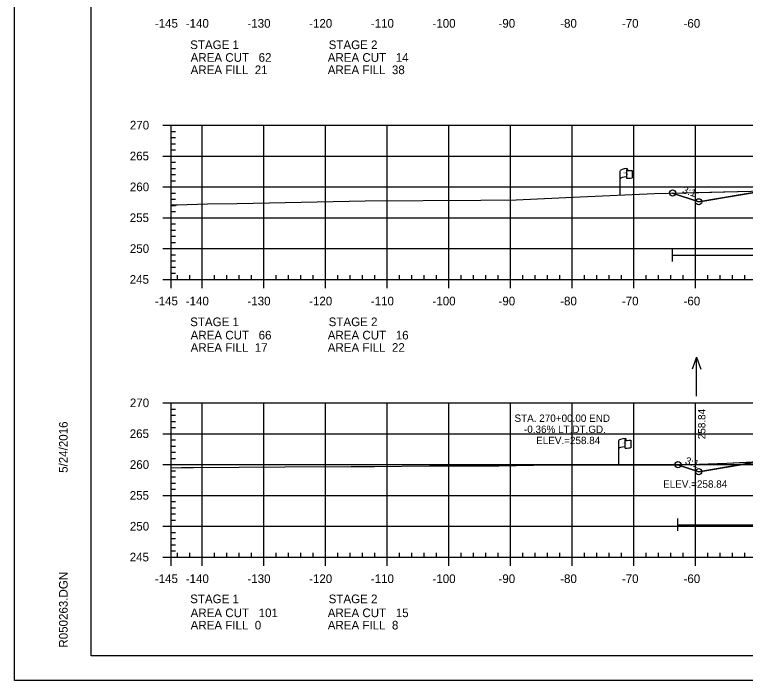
# Model space of a CAD drawing. Extents: x 1365647 to 1367999, y 387113 to 400173.
# Drawn here: x 1365723.7 to 1365842.2, y 395052.9 to 395160.8 of the extents above; entities that cross this region are included whole.
import ezdxf

# ---------------------------------------------------------------- set-up
doc = ezdxf.new("R2010")
doc.units = 0
for name, color, linetype in [('E_Existing ROW', 7, 'Continuous'), ('R_Axis', 7, 'Continuous'), ('R_Axis Annot', 7, 'Continuous'), ('R_Border', 7, 'Continuous'), ('R_Border Notes', 7, 'Continuous'), ('R_Contours', 7, 'Continuous'), ('R_Exist Surface', 7, 'Continuous'), ('R_Fin Surface', 7, 'Continuous'), ('R_Fin Surface Annot', 7, 'Continuous'), ('R_Grid', 7, 'Continuous'), ('R_No Plot', 7, 'Continuous'), ('R_Proposed Const Limits', 7, 'Continuous'), ('R_Water', 7, 'Continuous'), ('R_Water Annot', 7, 'Continuous')]:
    doc.layers.add(name, color=color, linetype=linetype)

msp = doc.modelspace()

# ---------------------------------------------------------------- linework, layer by layer
at = {"layer": 'E_Existing ROW'}
for p, q in [((1365821.88, 395131.55), (1365821.88, 395135.5)), ((1365822.87, 395135.6), (1365822.87, 395135.58)), ((1365822.87, 395135.58), (1365822.87, 395134.36)), ((1365823.04, 395135.75), (1365823.04, 395135.51)), ((1365823.81, 395135.56), (1365823.81, 395134.32)), ((1365821.63, 395087.82), (1365821.63, 395091.77)), ((1365822.62, 395091.86), (1365822.62, 395091.85)), ((1365822.62, 395091.85), (1365822.62, 395090.62)), ((1365822.79, 395092.02), (1365822.79, 395091.78)), ((1365823.56, 395091.82), (1365823.56, 395090.58))]:
    msp.add_line(p, q, dxfattribs=at)
for centre, radius, start, end in [((1365822.95, 395135.6), 0.078, 88.6458, 274.2828), ((1365822.96, 395135.75), 0.0783, 263.0712, 93.9564), ((1365822.95, 395134.36), 0.0783, 180, 273.9564), ((1365822.7, 395091.86), 0.078, 88.6458, 274.2828), ((1365822.71, 395092.02), 0.0783, 263.0712, 93.9564), ((1365822.7, 395090.62), 0.0783, 180, 273.9564)]:
    msp.add_arc(centre, radius, start, end, dxfattribs=at)
for centre, major_axis, ratio, start_param, end_param in [((1365823.46, 395135.55), (-1.58, -0.04), 0.19887, 5.030368, 6.283185), ((1365824.17, 395135.66), (-1.23, -0.13), 0.052933, 0.159456, 1.268315), ((1365823.46, 395134.23), (-1.58, -0.04), 0.19887, 5.083035, 6.194897), ((1365824.17, 395134.42), (-1.23, -0.13), 0.052933, 0.159456, 1.268315), ((1365823.21, 395091.81), (-1.58, -0.04), 0.19887, 5.030368, 6.283185), ((1365823.91, 395091.93), (-1.23, -0.13), 0.052933, 0.159456, 1.268315), ((1365823.2, 395090.49), (-1.58, -0.04), 0.19887, 5.083035, 6.194897), ((1365823.91, 395090.69), (-1.23, -0.13), 0.052933, 0.159456, 1.268315)]:
    msp.add_ellipse(centre, major_axis=major_axis, ratio=ratio, start_param=start_param, end_param=end_param, dxfattribs=at)
at = {"layer": 'R_Axis'}
for p, q in [((1365747.69, 395142.88), (1365749.09, 395142.88)), ((1365749.09, 395117.88), (1365749.09, 395142.88)), ((1365749.09, 395141.88), (1365749.79, 395141.88)), ((1365749.09, 395140.88), (1365749.79, 395140.88)), ((1365749.09, 395139.88), (1365749.79, 395139.88)), ((1365749.09, 395138.88), (1365749.79, 395138.88)), ((1365747.69, 395137.88), (1365749.09, 395137.88)), ((1365749.09, 395136.88), (1365749.79, 395136.88)), ((1365749.09, 395135.88), (1365749.79, 395135.88)), ((1365749.09, 395134.88), (1365749.79, 395134.88)), ((1365749.09, 395133.88), (1365749.79, 395133.88)), ((1365747.69, 395132.88), (1365749.09, 395132.88)), ((1365749.09, 395131.88), (1365749.79, 395131.88)), ((1365749.09, 395130.88), (1365749.79, 395130.88)), ((1365749.09, 395129.88), (1365749.79, 395129.88)), ((1365749.09, 395128.88), (1365749.79, 395128.88)), ((1365747.69, 395127.88), (1365749.09, 395127.88)), ((1365749.09, 395126.88), (1365749.79, 395126.88)), ((1365749.09, 395125.88), (1365749.79, 395125.88)), ((1365749.09, 395124.88), (1365749.79, 395124.88)), ((1365749.09, 395123.88), (1365749.79, 395123.88)), ((1365747.69, 395122.88), (1365749.09, 395122.88)), ((1365749.09, 395121.88), (1365749.79, 395121.88)), ((1365749.09, 395120.88), (1365749.79, 395120.88)), ((1365749.09, 395119.88), (1365749.79, 395119.88)), ((1365749.09, 395118.88), (1365749.79, 395118.88)), ((1365749.09, 395117.88), (1365749.09, 395118.58)), ((1365750.09, 395117.88), (1365750.09, 395118.58)), ((1365752.09, 395117.88), (1365752.09, 395118.58)), ((1365756.09, 395117.88), (1365756.09, 395118.58)), ((1365758.09, 395117.88), (1365758.09, 395118.58)), ((1365760.09, 395117.88), (1365760.09, 395118.58)), ((1365762.09, 395117.88), (1365762.09, 395118.58)), ((1365766.09, 395117.88), (1365766.09, 395118.58)), ((1365768.09, 395117.88), (1365768.09, 395118.58)), ((1365770.09, 395117.88), (1365770.09, 395118.58)), ((1365772.09, 395117.88), (1365772.09, 395118.58)), ((1365776.09, 395117.88), (1365776.09, 395118.58)), ((1365778.09, 395117.88), (1365778.09, 395118.58)), ((1365780.09, 395117.88), (1365780.09, 395118.58)), ((1365782.09, 395117.88), (1365782.09, 395118.58)), ((1365786.09, 395117.88), (1365786.09, 395118.58)), ((1365788.09, 395117.88), (1365788.09, 395118.58)), ((1365790.09, 395117.88), (1365790.09, 395118.58)), ((1365792.09, 395117.88), (1365792.09, 395118.58)), ((1365796.09, 395117.88), (1365796.09, 395118.58)), ((1365798.09, 395117.88), (1365798.09, 395118.58)), ((1365800.09, 395117.88), (1365800.09, 395118.58)), ((1365802.09, 395117.88), (1365802.09, 395118.58)), ((1365806.09, 395117.88), (1365806.09, 395118.58)), ((1365808.09, 395117.88), (1365808.09, 395118.58)), ((1365810.09, 395117.88), (1365810.09, 395118.58)), ((1365812.09, 395117.88), (1365812.09, 395118.58)), ((1365816.09, 395117.88), (1365816.09, 395118.58)), ((1365818.09, 395117.88), (1365818.09, 395118.58)), ((1365820.09, 395117.88), (1365820.09, 395118.58)), ((1365822.09, 395117.88), (1365822.09, 395118.58)), ((1365826.09, 395117.88), (1365826.09, 395118.58)), ((1365828.09, 395117.88), (1365828.09, 395118.58)), ((1365830.09, 395117.88), (1365830.09, 395118.58)), ((1365832.09, 395117.88), (1365832.09, 395118.58)), ((1365836.09, 395117.88), (1365836.09, 395118.58)), ((1365838.09, 395117.88), (1365838.09, 395118.58)), ((1365840.09, 395117.88), (1365840.09, 395118.58)), ((1365842.09, 395117.88), (1365842.09, 395118.58)), ((1365747.69, 395117.88), (1365749.09, 395117.88)), ((1365749.09, 395117.88), (1366039.09, 395117.88)), ((1365749.09, 395116.48), (1365749.09, 395117.88)), ((1365754.09, 395116.48), (1365754.09, 395117.88)), ((1365764.09, 395116.48), (1365764.09, 395117.88)), ((1365774.09, 395116.48), (1365774.09, 395117.88)), ((1365784.09, 395116.48), (1365784.09, 395117.88)), ((1365794.09, 395116.48), (1365794.09, 395117.88)), ((1365804.09, 395116.48), (1365804.09, 395117.88)), ((1365814.09, 395116.48), (1365814.09, 395117.88)), ((1365824.09, 395116.48), (1365824.09, 395117.88)), ((1365834.09, 395116.48), (1365834.09, 395117.88)), ((1365747.69, 395097.88), (1365749.09, 395097.88)), ((1365749.09, 395072.88), (1365749.09, 395097.88)), ((1365749.09, 395096.88), (1365749.79, 395096.88)), ((1365749.09, 395095.88), (1365749.79, 395095.88)), ((1365749.09, 395094.88), (1365749.79, 395094.88)), ((1365749.09, 395093.88), (1365749.79, 395093.88)), ((1365747.69, 395092.88), (1365749.09, 395092.88)), ((1365749.09, 395091.88), (1365749.79, 395091.88)), ((1365749.09, 395090.88), (1365749.79, 395090.88)), ((1365749.09, 395089.88), (1365749.79, 395089.88)), ((1365749.09, 395088.88), (1365749.79, 395088.88)), ((1365747.69, 395087.88), (1365749.09, 395087.88)), ((1365749.09, 395086.88), (1365749.79, 395086.88)), ((1365749.09, 395085.88), (1365749.79, 395085.88)), ((1365749.09, 395084.88), (1365749.79, 395084.88)), ((1365749.09, 395083.88), (1365749.79, 395083.88)), ((1365747.69, 395082.88), (1365749.09, 395082.88)), ((1365749.09, 395081.88), (1365749.79, 395081.88)), ((1365749.09, 395080.88), (1365749.79, 395080.88)), ((1365749.09, 395079.88), (1365749.79, 395079.88)), ((1365749.09, 395078.88), (1365749.79, 395078.88)), ((1365747.69, 395077.88), (1365749.09, 395077.88)), ((1365749.09, 395076.88), (1365749.79, 395076.88)), ((1365749.09, 395075.88), (1365749.79, 395075.88)), ((1365749.09, 395074.88), (1365749.79, 395074.88)), ((1365749.09, 395073.88), (1365749.79, 395073.88)), ((1365749.09, 395072.88), (1365749.09, 395073.58)), ((1365750.09, 395072.88), (1365750.09, 395073.58)), ((1365752.09, 395072.88), (1365752.09, 395073.58)), ((1365756.09, 395072.88), (1365756.09, 395073.58)), ((1365758.09, 395072.88), (1365758.09, 395073.58)), ((1365760.09, 395072.88), (1365760.09, 395073.58)), ((1365762.09, 395072.88), (1365762.09, 395073.58)), ((1365766.09, 395072.88), (1365766.09, 395073.58)), ((1365768.09, 395072.88), (1365768.09, 395073.58)), ((1365770.09, 395072.88), (1365770.09, 395073.58)), ((1365772.09, 395072.88), (1365772.09, 395073.58)), ((1365776.09, 395072.88), (1365776.09, 395073.58)), ((1365778.09, 395072.88), (1365778.09, 395073.58)), ((1365780.09, 395072.88), (1365780.09, 395073.58)), ((1365782.09, 395072.88), (1365782.09, 395073.58)), ((1365786.09, 395072.88), (1365786.09, 395073.58)), ((1365788.09, 395072.88), (1365788.09, 395073.58)), ((1365790.09, 395072.88), (1365790.09, 395073.58)), ((1365792.09, 395072.88), (1365792.09, 395073.58)), ((1365796.09, 395072.88), (1365796.09, 395073.58)), ((1365798.09, 395072.88), (1365798.09, 395073.58)), ((1365800.09, 395072.88), (1365800.09, 395073.58)), ((1365802.09, 395072.88), (1365802.09, 395073.58)), ((1365806.09, 395072.88), (1365806.09, 395073.58)), ((1365808.09, 395072.88), (1365808.09, 395073.58)), ((1365810.09, 395072.88), (1365810.09, 395073.58)), ((1365812.09, 395072.88), (1365812.09, 395073.58)), ((1365816.09, 395072.88), (1365816.09, 395073.58)), ((1365818.09, 395072.88), (1365818.09, 395073.58)), ((1365820.09, 395072.88), (1365820.09, 395073.58)), ((1365822.09, 395072.88), (1365822.09, 395073.58)), ((1365826.09, 395072.88), (1365826.09, 395073.58)), ((1365828.09, 395072.88), (1365828.09, 395073.58)), ((1365830.09, 395072.88), (1365830.09, 395073.58)), ((1365832.09, 395072.88), (1365832.09, 395073.58)), ((1365836.09, 395072.88), (1365836.09, 395073.58)), ((1365838.09, 395072.88), (1365838.09, 395073.58)), ((1365840.09, 395072.88), (1365840.09, 395073.58)), ((1365842.09, 395072.88), (1365842.09, 395073.58)), ((1365747.69, 395072.88), (1365749.09, 395072.88)), ((1365749.09, 395072.88), (1366039.09, 395072.88)), ((1365749.09, 395071.48), (1365749.09, 395072.88)), ((1365754.09, 395071.48), (1365754.09, 395072.88)), ((1365764.09, 395071.48), (1365764.09, 395072.88)), ((1365774.09, 395071.48), (1365774.09, 395072.88)), ((1365784.09, 395071.48), (1365784.09, 395072.88)), ((1365794.09, 395071.48), (1365794.09, 395072.88)), ((1365804.09, 395071.48), (1365804.09, 395072.88)), ((1365814.09, 395071.48), (1365814.09, 395072.88)), ((1365824.09, 395071.48), (1365824.09, 395072.88)), ((1365834.09, 395071.48), (1365834.09, 395072.88))]:
    msp.add_line(p, q, dxfattribs=at)
at = {"layer": 'R_Border'}
for p, q in [((1365736.09, 395056.88), (1365736.09, 395262.34)), ((1365736.09, 395056.88), (1365736.09, 395056.88)), ((1366052.27, 395056.88), (1365736.09, 395056.88))]:
    msp.add_line(p, q, dxfattribs=at)
at = {"layer": 'R_Contours'}
for points in [[(1365830.35, 395131.88), (1365843.07, 395132.17), (1365845.13, 395132.22), (1365834.59, 395130.46)], [(1365831.22, 395087.85), (1365831.76, 395087.86), (1365833.1, 395087.88), (1365839.14, 395088.13), (1365844.35, 395088.35), (1365834.59, 395086.72)]]:
    msp.add_lwpolyline(points, close=True, dxfattribs=at)
at = {"layer": 'R_Exist Surface'}
for points in [[(1365749.09, 395129.97), (1365750.06, 395129.98), (1365754.98, 395130.14), (1365759.74, 395130.19), (1365780.52, 395130.62), (1365799.27, 395130.7), (1365805.01, 395130.79), (1365815.38, 395131.25), (1365827.41, 395131.81), (1365843.07, 395132.17)], [(1365749.09, 395087.36), (1365750.74, 395087.38), (1365752.71, 395087.38), (1365767.48, 395087.5), (1365778.24, 395087.57), (1365782.02, 395087.59), (1365790.93, 395087.65), (1365794.07, 395087.65), (1365795.3, 395087.67), (1365802.2, 395087.69), (1365807.83, 395087.78), (1365814.3, 395087.81), (1365829.73, 395087.82), (1365831.76, 395087.86), (1365833.1, 395087.88), (1365839.14, 395088.13), (1365847.24, 395088.47)]]:
    msp.add_lwpolyline(points, dxfattribs=at)
at = {"layer": 'R_Fin Surface'}
for points in [[(1365830.35, 395131.88), (1365834.59, 395130.46), (1365852.3, 395133.41), (1365856.59, 395134.13), (1365862.59, 395134.37), (1365864.59, 395134.41), (1365894.09, 395135), (1365923.59, 395134.41), (1365925.59, 395134.37), (1365931.59, 395134.13), (1365935.89, 395133.41), (1365953.59, 395130.46), (1365963.77, 395133.86)], [(1365830.35, 395131.88), (1365834.59, 395130.46), (1365847.47, 395132.61), (1365856.59, 395134.13), (1365862.59, 395134.37), (1365864.59, 395134.41), (1365894.09, 395135), (1365923.59, 395134.41), (1365925.59, 395134.37), (1365931.59, 395134.13), (1365940.72, 395132.61), (1365953.59, 395130.46), (1365963.77, 395133.86)], [(1365831.22, 395087.85), (1365834.59, 395086.72), (1365852.3, 395089.67), (1365856.59, 395090.39), (1365862.59, 395090.63), (1365864.59, 395090.67), (1365894.09, 395091.26), (1365923.59, 395090.67), (1365925.59, 395090.63), (1365931.59, 395090.39), (1365935.89, 395089.67), (1365953.59, 395086.72), (1365965.7, 395090.76)], [(1365831.22, 395087.85), (1365834.59, 395086.72), (1365847.47, 395088.87), (1365856.59, 395090.39), (1365862.59, 395090.63), (1365864.59, 395090.67), (1365894.09, 395091.26), (1365923.59, 395090.67), (1365925.59, 395090.63), (1365931.59, 395090.39), (1365940.72, 395088.87), (1365953.59, 395086.72), (1365965.7, 395090.76)]]:
    msp.add_lwpolyline(points, dxfattribs=at)
at = {"layer": 'R_Grid'}
for p, q in [((1365749.09, 395142.88), (1366039.09, 395142.88)), ((1365749.09, 395117.88), (1365749.09, 395142.88)), ((1365754.09, 395117.88), (1365754.09, 395142.88)), ((1365764.09, 395117.88), (1365764.09, 395142.88)), ((1365774.09, 395117.88), (1365774.09, 395142.88)), ((1365784.09, 395117.88), (1365784.09, 395142.88)), ((1365794.09, 395117.88), (1365794.09, 395142.88)), ((1365804.09, 395117.88), (1365804.09, 395142.88)), ((1365814.09, 395117.88), (1365814.09, 395142.88)), ((1365824.09, 395117.88), (1365824.09, 395142.88)), ((1365834.09, 395117.88), (1365834.09, 395142.88)), ((1365749.09, 395137.88), (1366039.09, 395137.88)), ((1365749.09, 395132.88), (1366039.09, 395132.88)), ((1365749.09, 395127.88), (1366039.09, 395127.88)), ((1365749.09, 395122.88), (1366039.09, 395122.88)), ((1365749.09, 395117.88), (1366039.09, 395117.88)), ((1365749.09, 395097.88), (1366039.09, 395097.88)), ((1365749.09, 395072.88), (1365749.09, 395097.88)), ((1365754.09, 395072.88), (1365754.09, 395097.88)), ((1365764.09, 395072.88), (1365764.09, 395097.88)), ((1365774.09, 395072.88), (1365774.09, 395097.88)), ((1365784.09, 395072.88), (1365784.09, 395097.88)), ((1365794.09, 395072.88), (1365794.09, 395097.88)), ((1365804.09, 395072.88), (1365804.09, 395097.88)), ((1365814.09, 395072.88), (1365814.09, 395097.88)), ((1365824.09, 395072.88), (1365824.09, 395097.88)), ((1365834.09, 395072.88), (1365834.09, 395097.88)), ((1365749.09, 395092.88), (1366039.09, 395092.88)), ((1365749.09, 395087.88), (1366039.09, 395087.88)), ((1365749.09, 395082.88), (1366039.09, 395082.88)), ((1365749.09, 395077.88), (1366039.09, 395077.88)), ((1365749.09, 395072.88), (1366039.09, 395072.88))]:
    msp.add_line(p, q, dxfattribs=at)
at = {"layer": 'R_No Plot'}
msp.add_line((1365723.69, 395052.91), (1366057.03, 395052.91), dxfattribs=at)
msp.add_lwpolyline([(1365723.69, 395266.24), (1366057.03, 395266.24), (1366057.03, 395052.9), (1365723.69, 395052.9)], close=True, dxfattribs=at)
for centre in [(1365830.35, 395131.88), (1365830.35, 395131.88), (1365834.59, 395130.46), (1365834.59, 395130.46), (1365834.59, 395130.46), (1365834.59, 395130.46), (1365834.59, 395130.46), (1365831.22, 395087.85), (1365831.22, 395087.85), (1365834.59, 395086.72), (1365834.59, 395086.72), (1365834.59, 395086.72), (1365834.59, 395086.72), (1365834.59, 395086.72)]:
    msp.add_circle(centre, 0.5, dxfattribs=at)
at = {"layer": 'R_Proposed Const Limits'}
for points in [[(1365856.59, 395134.13), (1365834.59, 395130.46), (1365830.35, 395131.88)], [(1365856.59, 395090.39), (1365834.59, 395086.72), (1365831.22, 395087.85)]]:
    msp.add_lwpolyline(points, dxfattribs=at)
at = {"layer": 'R_Water'}
for p, q in [((1365830.35, 395120.8), (1365830.35, 395122.8)), ((1365830.35, 395121.8), (1365882.65, 395121.8)), ((1365831.22, 395077.13), (1365831.22, 395079.13)), ((1365831.22, 395078.13), (1365882.41, 395078.13))]:
    msp.add_line(p, q, dxfattribs=at)
at = {"layer": 'R_Water Annot'}
for p, q in [((1365834.21, 395105.26), (1365833.51, 395103.33)), ((1365834.21, 395098.97), (1365834.21, 395105.26)), ((1365834.21, 395105.26), (1365834.91, 395103.33))]:
    msp.add_line(p, q, dxfattribs=at)

# ---------------------------------------------------------------- texts
at = {"layer": 'E_Existing ROW'}
for s, height, rotation, p in [('R ', 0.2, 9.9884, (1365822.4, 395135)), (' O', 0.2, 9.9884, (1365822.54, 395135.05)), ('W', 0.2, 351.1788, (1365822.87, 395134.88)), ('DWB 11-9-07', 0.001, 90, (1365823.04, 395135.51)), ('DWB 11-9-07', 0.001, 5.0717, (1365823.8, 395134.32)), ('DWB 11-9-07', 0.001, 90, (1365821.88, 395131.55)), ('R ', 0.2, 9.9884, (1365822.14, 395091.27)), (' O', 0.2, 9.9884, (1365822.29, 395091.31)), ('W', 0.2, 351.1788, (1365822.62, 395091.14)), ('DWB 11-9-07', 0.001, 90, (1365822.79, 395091.78)), ('DWB 11-9-07', 0.001, 5.0717, (1365823.55, 395090.58)), ('DWB 11-9-07', 0.001, 90, (1365821.62, 395087.82))]:
    msp.add_text(s, height=height, rotation=rotation, dxfattribs=at).set_placement(p)
at = {"layer": 'R_Axis Annot'}
for s, p in [('-145', (1365746.42, 395158.68)), ('-140', (1365751.43, 395158.68)), ('-130', (1365761.43, 395158.68)), ('-120', (1365771.43, 395158.68)), ('-110', (1365781.43, 395158.68)), ('-100', (1365791.43, 395158.68)), ('-90', (1365802.13, 395158.68)), ('-80', (1365812.13, 395158.68)), ('-70', (1365822.13, 395158.68)), ('-60', (1365832.13, 395158.68)), ('STAGE 1', (1365752.15, 395155.21)), ('STAGE 2', (1365774.6, 395155.21)), ('AREA CUT   62', (1365752.22, 395153.15)), ('AREA CUT   14', (1365774.45, 395153.15)), ('AREA FILL  21', (1365752.22, 395151.15)), ('AREA FILL  38', (1365774.45, 395151.15)), ('270', (1365742.37, 395142.18)), ('265', (1365742.35, 395137.18)), ('260', (1365742.37, 395132.18)), ('255', (1365742.35, 395127.18)), ('250', (1365742.37, 395122.18)), ('245', (1365742.35, 395117.18)), ('-145', (1365746.42, 395113.68)), ('-140', (1365751.43, 395113.68)), ('-130', (1365761.43, 395113.68)), ('-120', (1365771.43, 395113.68)), ('-110', (1365781.43, 395113.68)), ('-100', (1365791.43, 395113.68)), ('-90', (1365802.13, 395113.68)), ('-80', (1365812.13, 395113.68)), ('-70', (1365822.13, 395113.68)), ('-60', (1365832.13, 395113.68)), ('STAGE 1', (1365752.15, 395110.31)), ('STAGE 2', (1365774.6, 395110.31)), ('AREA CUT   66', (1365752.22, 395108.15)), ('AREA CUT   16', (1365774.45, 395108.15)), ('AREA FILL  17', (1365752.22, 395106.15)), ('AREA FILL  22', (1365774.45, 395106.15)), ('270', (1365742.37, 395097.18)), ('265', (1365742.35, 395092.18)), ('260', (1365742.37, 395087.18)), ('255', (1365742.35, 395082.18)), ('250', (1365742.37, 395077.18)), ('245', (1365742.35, 395072.18)), ('-145', (1365746.42, 395068.68)), ('-140', (1365751.43, 395068.68)), ('-130', (1365761.43, 395068.68)), ('-120', (1365771.43, 395068.68)), ('-110', (1365781.43, 395068.68)), ('-100', (1365791.43, 395068.68)), ('-90', (1365802.13, 395068.68)), ('-80', (1365812.13, 395068.68)), ('-70', (1365822.13, 395068.68)), ('-60', (1365832.13, 395068.68)), ('STAGE 1', (1365752.15, 395065.41)), ('STAGE 2', (1365774.6, 395065.41)), ('AREA CUT   101', (1365752.22, 395063.15)), ('AREA CUT   15', (1365774.45, 395063.15)), ('AREA FILL  0', (1365752.22, 395061.15)), ('AREA FILL  8', (1365774.45, 395061.15))]:
    msp.add_text(s, height=1.4, dxfattribs=at).set_placement(p)
at = {"layer": 'R_Border'}
for s, p in [('5/24/2016', (1365732.29, 395086.53)), ('R050263.DGN', (1365732.29, 395058.21))]:
    msp.add_text(s, height=1.4, rotation=90, dxfattribs=at).set_placement(p)
at = {"layer": 'R_Border Notes'}
msp.add_text('ELEV.=258.84', height=1.2, dxfattribs=at).set_placement((1365828.82, 395084.12))
at = {"layer": 'R_Fin Surface Annot'}
for s, rotation, p in [('3:1', 341.5651, (1365831.84, 395131.91)), ('258.84', 90, (1365835.68, 395091.99)), ('3:1', 341.5651, (1365832.28, 395088.02))]:
    msp.add_text(s, height=1.2, rotation=rotation, dxfattribs=at).set_placement(p)
at = {"layer": 'R_Water'}
for s, p in [('STA. 270+00.00 END', (1365804.73, 395094.79)), ('-0.36% LT.DT.GD.', (1365806.26, 395092.99)), ('ELEV.=258.84', (1365808.23, 395091.19))]:
    msp.add_text(s, height=1.2, dxfattribs=at).set_placement(p)

doc.saveas('drawing.dxf')
